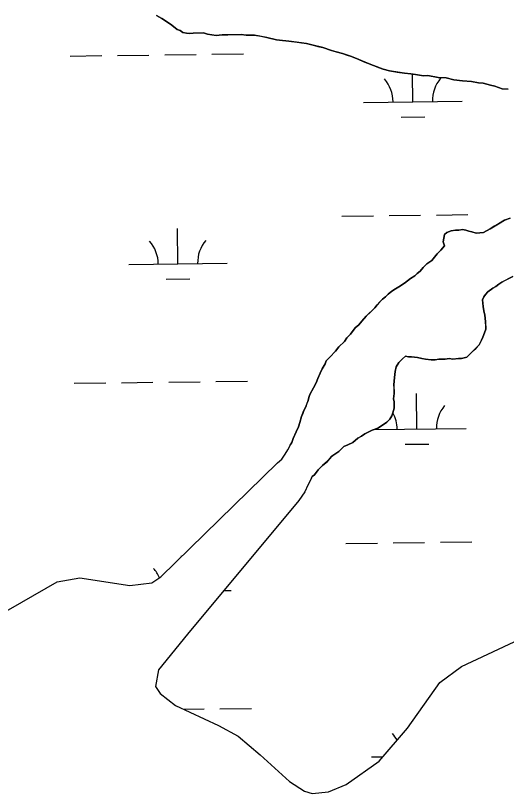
# Model space of a CAD drawing. Extents: x 3704301 to 3742427, y 506229 to 532009.
# Drawn here: x 3737148 to 3737647, y 528296 to 529086 of the extents above; entities that cross this region are included whole.
import ezdxf

# ---------------------------------------------------------------- set-up
doc = ezdxf.new("R2010")
doc.units = 0
doc.layers.add('V-TOPO-SHOR', color=7, linetype='Continuous')
doc.layers.add('V-WETL-SWMP', color=7, linetype='Continuous')

msp = doc.modelspace()

# ---------------------------------------------------------------- linework, layer by layer
at = {"layer": 'V-TOPO-SHOR'}
for p, q in [((3737424.63, 528644.92), (3737427.9, 528650.98)), ((3737418.49, 528635.61), (3737422.18, 528640.57)), ((3737422.18, 528640.57), (3737424.63, 528644.92)), ((3737295.89, 528516.05), (3737414.18, 528631.87)), ((3737414.18, 528631.87), (3737418.49, 528635.61)), ((3737448.74, 528616.26), (3737445.22, 528609.15)), ((3737445.22, 528609.15), (3737442.17, 528602.33)), ((3737442.17, 528602.33), (3737436.02, 528593.64)), ((3737436.02, 528593.64), (3737322.91, 528457.78)), ((3737190.54, 528510.98), (3737213.64, 528514.93)), ((3737213.64, 528514.93), (3737264.41, 528507.19)), ((3737286.7, 528509.9), (3737295.89, 528516.05)), ((3737114.72, 528467.27), (3737190.54, 528510.98)), ((3737264.41, 528507.19), (3737286.7, 528509.9)), ((3737322.91, 528457.78), (3737293.3, 528421.41)), ((3737601.15, 528424.84), (3737680.44, 528462.06)), ((3737579.08, 528408.64), (3737601.15, 528424.84)), ((3737293.3, 528421.41), (3737290.49, 528404.58)), ((3737546.12, 528362), (3737579.08, 528408.64)), ((3737290.49, 528404.58), (3737294.99, 528397.3)), ((3737294.99, 528397.3), (3737310.7, 528385.07)), ((3737310.7, 528385.07), (3737354.48, 528364.82)), ((3737354.48, 528364.82), (3737374.23, 528353.91)), ((3737517.4, 528328.57), (3737546.12, 528362)), ((3737374.23, 528353.91), (3737396.62, 528334.93)), ((3737396.62, 528334.93), (3737426.35, 528308.04)), ((3737483.89, 528304.96), (3737517.4, 528328.57)), ((3737426.35, 528308.04), (3737441.77, 528298.17)), ((3737441.77, 528298.17), (3737449.41, 528295.78)), ((3737466.17, 528297.27), (3737483.89, 528304.96)), ((3737449.41, 528295.78), (3737466.17, 528297.27))]:
    msp.add_line(p, q, dxfattribs=at)
for points in [[(3737291.28, 529086.5), (3737296.86, 529083.43), (3737302.45, 529079.75), (3737306.79, 529076.68), (3737312.38, 529072.38), (3737315.48, 529071.15), (3737317.96, 529069.31), (3737321.68, 529068.71), (3737324.77, 529068.11), (3737328.48, 529068.74), (3737335.29, 529068.78), (3737339, 529068.8), (3737343.33, 529067.58), (3737352, 529066.39), (3737358.18, 529067.04), (3737363.75, 529067.07), (3737372.41, 529067.11), (3737377.35, 529067.14), (3737382.3, 529066.54), (3737390.96, 529066.58), (3737397.16, 529065.38), (3737403.35, 529064.17), (3737413.25, 529061.75), (3737419.44, 529061.16), (3737425.63, 529060.57), (3737434.3, 529059.38), (3737438.63, 529058.78), (3737443.58, 529058.19), (3737450.39, 529056.37), (3737455.35, 529055.16), (3737460.3, 529053.95), (3737468.98, 529050.9), (3737473.93, 529049.69), (3737480.13, 529047.86), (3737483.84, 529046.64), (3737489.42, 529044.81), (3737496.86, 529041.76), (3737501.2, 529039.92), (3737505.54, 529038.09), (3737511.73, 529035.65), (3737516.69, 529033.82), (3737521.65, 529031.99), (3737527.84, 529030.16), (3737532.18, 529029.57), (3737535.89, 529028.96), (3737543.32, 529027.77), (3737549.51, 529027.18), (3737554.46, 529026.59), (3737562.5, 529025.39)], [(3737562.5, 529025.39), (3737566.83, 529025.41), (3737577.36, 529023.61), (3737585.4, 529023.03), (3737593.45, 529021.22), (3737602.12, 529020.02), (3737611.4, 529019.45), (3737618.21, 529018.25), (3737623.16, 529017.65), (3737630.59, 529015.84), (3737634.93, 529014.62), (3737642.36, 529012.18), (3737648.55, 529011.59)], [(3737650.45, 528880.47), (3737644.89, 528878.59), (3737638.72, 528874.85), (3737634.41, 528872.35), (3737630.09, 528869.86), (3737623.3, 528866.11), (3737619.6, 528865.48)], [(3737619.6, 528865.48), (3737615.89, 528865.46), (3737611.55, 528866.67), (3737608.45, 528867.28), (3737605.35, 528868.5), (3737602.26, 528869.1), (3737598.55, 528868.46), (3737594.84, 528868.44), (3737590.51, 528867.8), (3737586.19, 528865.93), (3737583.73, 528864.06), (3737582.53, 528856.63), (3737583.79, 528852.31), (3737580.1, 528847.96), (3737576.41, 528844.23), (3737570.87, 528837.4), (3737565.94, 528834.28), (3737562.25, 528830.55), (3737559.18, 528826.82), (3737556.09, 528824.33), (3737553.63, 528821.85), (3737549.32, 528819.35), (3737546.23, 528816.86), (3737543.16, 528814.37), (3737537.61, 528810.63), (3737533.91, 528808.76), (3737530.21, 528806.27), (3737526.51, 528803.16), (3737524.05, 528800.67), (3737520.97, 528798.18), (3737517.89, 528795.07), (3737515.43, 528792.58), (3737512.97, 528789.48), (3737508.67, 528785.13), (3737504.36, 528780.78), (3737500.05, 528775.81), (3737496.98, 528772.08), (3737493.28, 528768.97), (3737488.37, 528762.76), (3737484.67, 528759.03), (3737482.22, 528755.3), (3737476.68, 528749.71), (3737472.99, 528745.36), (3737467.46, 528739.15), (3737463.76, 528735.42), (3737462.54, 528732.32), (3737459.47, 528727.36), (3737457.64, 528723.02), (3737455.19, 528717.44), (3737453.36, 528713.1), (3737450.91, 528708.14), (3737447.23, 528701.32), (3737446.01, 528698.22), (3737445.41, 528695.12), (3737444.19, 528692.02), (3737442.97, 528688.92), (3737441.13, 528685.2), (3737439.91, 528682.11), (3737438.69, 528679.01), (3737436.86, 528672.81), (3737435.65, 528668.47), (3737433.2, 528663.51), (3737430.14, 528656.7), (3737428.92, 528652.36), (3737427.9, 528650.98)], [(3737448.74, 528616.26), (3737449.51, 528617.82), (3737451.97, 528619.69), (3737455.66, 528624.66), (3737459.97, 528629.01), (3737464.9, 528633.36), (3737469.2, 528638.34), (3737472.9, 528640.83), (3737476.6, 528643.32), (3737481.52, 528648.3), (3737485.84, 528650.17), (3737490.77, 528652.67), (3737495.7, 528657.03), (3737499.4, 528658.9), (3737503.1, 528661.39), (3737510.51, 528665.14), (3737516.06, 528667.02), (3737519.76, 528669.52), (3737525.31, 528673.26), (3737528.39, 528676.36), (3737530.23, 528679.47), (3737531.45, 528682.57), (3737532.66, 528687.52), (3737532.65, 528690.61), (3737532.63, 528693.71), (3737532, 528696.79), (3737532.58, 528702.36), (3737532.56, 528707.93), (3737532.54, 528711.02), (3737533.12, 528718.45), (3737533.71, 528724.64), (3737534.92, 528729.59), (3737537.38, 528733.93), (3737541.07, 528737.66), (3737544.15, 528740.15), (3737547.24, 528739.55), (3737550.33, 528739.57), (3737556.52, 528738.98), (3737560.86, 528737.76), (3737564.57, 528737.16), (3737570.14, 528736.57), (3737574.47, 528736.59), (3737578.18, 528737.23), (3737584.37, 528737.26), (3737588.69, 528737.9), (3737592.41, 528737.3), (3737597.97, 528737.95), (3737601.06, 528737.96), (3737606.62, 528739.23), (3737610.93, 528743.58), (3737613.39, 528746.07), (3737615.85, 528748.56), (3737618.93, 528751.66), (3737621.38, 528756.62), (3737622.6, 528759.72), (3737624.44, 528764.06), (3737625.66, 528767.78), (3737625.64, 528770.87), (3737625.62, 528775.2), (3737624.98, 528778.91), (3737624.96, 528782), (3737623.71, 528786.32), (3737623.06, 528790.65), (3737622.41, 528797.45), (3737623.63, 528800.55), (3737625.48, 528803.03), (3737627.94, 528805.52), (3737632.87, 528809.26), (3737635.95, 528811.13), (3737639.03, 528813.62), (3737642.12, 528815.49), (3737645.82, 528817.36), (3737653.22, 528821.11)]]:
    msp.add_lwpolyline(points, dxfattribs=at)
at = {"layer": 'V-WETL-SWMP'}
for p, q in [((3737296.86, 529083.43), (3737291.28, 529086.5)), ((3737302.45, 529079.75), (3737296.86, 529083.43)), ((3737306.79, 529076.68), (3737302.45, 529079.75)), ((3737312.38, 529072.38), (3737306.79, 529076.68)), ((3737315.48, 529071.15), (3737312.38, 529072.38)), ((3737317.96, 529069.31), (3737315.48, 529071.15)), ((3737321.68, 529068.71), (3737317.96, 529069.31)), ((3737324.77, 529068.11), (3737321.68, 529068.71)), ((3737328.48, 529068.74), (3737324.77, 529068.11)), ((3737339, 529068.8), (3737328.48, 529068.74)), ((3737343.33, 529067.58), (3737339, 529068.8)), ((3737352, 529066.39), (3737343.33, 529067.58)), ((3737358.18, 529067.04), (3737352, 529066.39)), ((3737377.35, 529067.14), (3737358.18, 529067.04)), ((3737382.3, 529066.54), (3737377.35, 529067.14)), ((3737390.96, 529066.58), (3737382.3, 529066.54)), ((3737403.35, 529064.17), (3737390.96, 529066.58)), ((3737413.25, 529061.75), (3737403.35, 529064.17)), ((3737425.63, 529060.57), (3737413.25, 529061.75)), ((3737438.63, 529058.78), (3737425.63, 529060.57)), ((3737443.58, 529058.19), (3737438.63, 529058.78)), ((3737450.39, 529056.37), (3737443.58, 529058.19)), ((3737460.3, 529053.95), (3737450.39, 529056.37)), ((3737468.98, 529050.9), (3737460.3, 529053.95)), ((3737473.93, 529049.68), (3737468.98, 529050.9)), ((3737480.13, 529047.86), (3737473.93, 529049.68)), ((3737203.7, 529045.38), (3737235.7, 529045.77)), ((3737251.7, 529045.97), (3737283.7, 529046.36)), ((3737299.7, 529046.55), (3737331.69, 529046.94)), ((3737347.69, 529047.14), (3737379.69, 529047.53)), ((3737489.42, 529044.81), (3737480.13, 529047.86)), ((3737496.86, 529041.76), (3737489.42, 529044.81)), ((3737505.54, 529038.09), (3737496.86, 529041.76)), ((3737511.73, 529035.65), (3737505.54, 529038.09)), ((3737521.65, 529031.99), (3737511.73, 529035.65)), ((3737527.84, 529030.16), (3737521.65, 529031.99)), ((3737532.18, 529029.57), (3737527.84, 529030.16)), ((3737543.32, 529027.77), (3737532.18, 529029.57)), ((3737549.51, 529027.18), (3737543.32, 529027.77)), ((3737554.46, 529026.59), (3737549.51, 529027.18)), ((3737551.61, 528998.88), (3737551.27, 529026.97)), ((3737562.5, 529025.39), (3737554.46, 529026.59)), ((3737566.83, 529025.41), (3737562.5, 529025.39)), ((3737577.36, 529023.61), (3737566.83, 529025.41)), ((3737585.4, 529023.03), (3737577.36, 529023.61)), ((3737593.45, 529021.22), (3737585.4, 529023.03)), ((3737602.12, 529020.02), (3737593.45, 529021.22)), ((3737611.4, 529019.45), (3737602.12, 529020.02)), ((3737618.21, 529018.25), (3737611.4, 529019.45)), ((3737623.16, 529017.65), (3737618.21, 529018.25)), ((3737630.59, 529015.84), (3737623.16, 529017.65)), ((3737634.93, 529014.62), (3737630.59, 529015.84)), ((3737642.36, 529012.18), (3737634.93, 529014.62)), ((3737648.55, 529011.6), (3737642.36, 529012.18)), ((3737501.62, 528998.27), (3737601.61, 528999.5)), ((3737539.8, 528983.31), (3737563.8, 528983.6)), ((3737479.62, 528882.56), (3737511.62, 528882.96)), ((3737527.62, 528883.15), (3737559.62, 528883.54)), ((3737575.61, 528883.74), (3737607.61, 528884.13)), ((3737638.72, 528874.85), (3737644.89, 528878.59)), ((3737644.89, 528878.59), (3737650.45, 528880.48)), ((3737313.14, 528834.1), (3737312.7, 528870.09)), ((3737586.19, 528865.93), (3737590.51, 528867.8)), ((3737590.51, 528867.8), (3737594.84, 528868.44)), ((3737594.84, 528868.44), (3737598.55, 528868.46)), ((3737598.55, 528868.46), (3737602.26, 528869.1)), ((3737602.26, 528869.1), (3737605.35, 528868.5)), ((3737605.35, 528868.5), (3737608.45, 528867.28)), ((3737608.45, 528867.28), (3737611.55, 528866.67)), ((3737623.3, 528866.11), (3737630.09, 528869.86)), ((3737630.09, 528869.86), (3737638.72, 528874.85)), ((3737582.53, 528856.63), (3737583.73, 528864.06)), ((3737583.73, 528864.06), (3737586.19, 528865.93)), ((3737611.55, 528866.67), (3737615.89, 528865.46)), ((3737615.89, 528865.46), (3737619.6, 528865.48)), ((3737619.6, 528865.48), (3737623.3, 528866.11)), ((3737580.1, 528847.96), (3737583.79, 528852.31)), ((3737583.79, 528852.31), (3737582.53, 528856.63)), ((3737570.87, 528837.4), (3737576.41, 528844.23)), ((3737576.41, 528844.23), (3737580.1, 528847.96)), ((3737565.94, 528834.28), (3737570.87, 528837.4)), ((3737263.14, 528833.49), (3737363.13, 528834.71)), ((3737559.17, 528826.82), (3737562.25, 528830.55)), ((3737562.25, 528830.55), (3737565.94, 528834.28)), ((3737549.32, 528819.35), (3737553.63, 528821.85)), ((3737553.63, 528821.85), (3737556.09, 528824.33)), ((3737556.09, 528824.33), (3737559.17, 528826.82)), ((3737653.22, 528821.11), (3737642.12, 528815.49)), ((3737301.33, 528818.52), (3737325.33, 528818.81)), ((3737537.61, 528810.63), (3737543.16, 528814.37)), ((3737543.16, 528814.37), (3737549.32, 528819.35)), ((3737639.03, 528813.62), (3737635.95, 528811.13)), ((3737642.12, 528815.49), (3737639.03, 528813.62)), ((3737526.51, 528803.15), (3737530.21, 528806.27)), ((3737530.21, 528806.27), (3737533.91, 528808.76)), ((3737533.91, 528808.76), (3737537.61, 528810.63)), ((3737627.94, 528805.52), (3737625.48, 528803.03)), ((3737632.87, 528809.26), (3737627.94, 528805.52)), ((3737635.95, 528811.13), (3737632.87, 528809.26)), ((3737515.43, 528792.58), (3737520.97, 528798.18)), ((3737520.97, 528798.18), (3737524.05, 528800.67)), ((3737524.05, 528800.67), (3737526.51, 528803.15)), ((3737623.63, 528800.55), (3737622.41, 528797.45)), ((3737622.41, 528797.45), (3737623.07, 528790.65)), ((3737625.48, 528803.03), (3737623.63, 528800.55)), ((3737504.36, 528780.78), (3737512.97, 528789.48)), ((3737512.97, 528789.48), (3737515.43, 528792.58)), ((3737623.07, 528790.65), (3737623.71, 528786.33)), ((3737500.05, 528775.81), (3737504.36, 528780.78)), ((3737623.71, 528786.33), (3737624.96, 528782)), ((3737624.96, 528782), (3737624.98, 528778.91)), ((3737496.98, 528772.08), (3737500.05, 528775.81)), ((3737624.98, 528778.91), (3737625.62, 528775.2)), ((3737625.62, 528775.2), (3737625.66, 528767.78)), ((3737488.37, 528762.76), (3737493.28, 528768.97)), ((3737493.28, 528768.97), (3737496.98, 528772.08)), ((3737625.66, 528767.78), (3737624.44, 528764.06)), ((3737482.22, 528755.3), (3737484.67, 528759.03)), ((3737484.67, 528759.03), (3737488.37, 528762.76)), ((3737621.38, 528756.62), (3737618.93, 528751.66)), ((3737622.6, 528759.72), (3737621.38, 528756.62)), ((3737624.44, 528764.06), (3737622.6, 528759.72)), ((3737472.99, 528745.36), (3737476.68, 528749.71)), ((3737476.68, 528749.71), (3737482.22, 528755.3)), ((3737618.93, 528751.66), (3737606.62, 528739.23)), ((3737467.46, 528739.15), (3737472.99, 528745.36)), ((3737462.54, 528732.32), (3737463.76, 528735.42)), ((3737463.76, 528735.42), (3737467.46, 528739.15)), ((3737537.38, 528733.93), (3737534.92, 528729.59)), ((3737541.07, 528737.66), (3737537.38, 528733.93)), ((3737544.15, 528740.15), (3737541.07, 528737.66)), ((3737547.24, 528739.55), (3737544.15, 528740.15)), ((3737550.34, 528739.57), (3737547.24, 528739.55)), ((3737556.52, 528738.98), (3737550.34, 528739.57)), ((3737560.86, 528737.76), (3737556.52, 528738.98)), ((3737564.57, 528737.16), (3737560.86, 528737.76)), ((3737570.14, 528736.57), (3737564.57, 528737.16)), ((3737574.47, 528736.59), (3737570.14, 528736.57)), ((3737578.18, 528737.23), (3737574.47, 528736.59)), ((3737584.37, 528737.26), (3737578.18, 528737.23)), ((3737588.69, 528737.9), (3737584.37, 528737.26)), ((3737592.41, 528737.3), (3737588.69, 528737.9)), ((3737597.97, 528737.95), (3737592.41, 528737.3)), ((3737601.06, 528737.96), (3737597.97, 528737.95)), ((3737606.62, 528739.23), (3737601.06, 528737.96)), ((3737457.64, 528723.02), (3737459.47, 528727.36)), ((3737459.47, 528727.36), (3737462.54, 528732.32)), ((3737534.92, 528729.59), (3737533.71, 528724.64)), ((3737453.36, 528713.1), (3737455.19, 528717.44)), ((3737455.19, 528717.44), (3737457.64, 528723.02)), ((3737533.12, 528718.45), (3737532.54, 528711.02)), ((3737533.71, 528724.64), (3737533.12, 528718.45)), ((3737207.77, 528712.73), (3737239.77, 528713.12)), ((3737255.77, 528713.32), (3737287.76, 528713.71)), ((3737303.76, 528713.9), (3737335.76, 528714.29)), ((3737351.76, 528714.49), (3737383.76, 528714.88)), ((3737450.91, 528708.14), (3737453.36, 528713.1)), ((3737532.54, 528711.02), (3737532.59, 528702.36)), ((3737446.01, 528698.22), (3737447.23, 528701.32)), ((3737447.23, 528701.32), (3737450.91, 528708.14)), ((3737532.59, 528702.36), (3737532, 528696.79)), ((3737555.68, 528666.23), (3737555.24, 528702.23)), ((3737442.97, 528688.92), (3737445.41, 528695.12)), ((3737445.41, 528695.12), (3737446.01, 528698.22)), ((3737532, 528696.79), (3737532.63, 528693.71)), ((3737532.63, 528693.71), (3737532.66, 528687.52)), ((3737438.69, 528679.01), (3737441.13, 528685.2)), ((3737441.13, 528685.2), (3737442.97, 528688.92)), ((3737532.66, 528687.52), (3737531.45, 528682.57)), ((3737436.86, 528672.81), (3737438.69, 528679.01)), ((3737530.23, 528679.47), (3737528.39, 528676.36)), ((3737531.45, 528682.57), (3737530.23, 528679.47)), ((3737435.65, 528668.48), (3737436.86, 528672.81)), ((3737525.31, 528673.26), (3737516.06, 528667.03)), ((3737528.39, 528676.36), (3737525.31, 528673.26)), ((3737430.14, 528656.7), (3737433.2, 528663.52)), ((3737433.2, 528663.52), (3737435.65, 528668.48)), ((3737510.51, 528665.14), (3737503.1, 528661.39)), ((3737516.06, 528667.03), (3737510.51, 528665.14)), ((3737512.16, 528665.7), (3737605.67, 528666.85)), ((3737428.92, 528652.36), (3737430.14, 528656.7)), ((3737495.7, 528657.03), (3737490.78, 528652.67)), ((3737499.4, 528658.9), (3737495.7, 528657.03)), ((3737503.1, 528661.39), (3737499.4, 528658.9)), ((3737424.63, 528644.92), (3737427.08, 528649.88)), ((3737427.08, 528649.88), (3737428.92, 528652.36)), ((3737481.52, 528648.3), (3737476.6, 528643.32)), ((3737485.84, 528650.17), (3737481.52, 528648.3)), ((3737490.78, 528652.67), (3737485.84, 528650.17)), ((3737543.87, 528650.66), (3737567.87, 528650.95)), ((3737418.49, 528635.61), (3737422.18, 528640.57)), ((3737422.18, 528640.57), (3737424.63, 528644.92)), ((3737469.2, 528638.34), (3737464.9, 528633.37)), ((3737476.6, 528643.32), (3737469.2, 528638.34)), ((3737295.89, 528516.05), (3737414.18, 528631.87)), ((3737414.18, 528631.87), (3737418.49, 528635.61)), ((3737464.9, 528633.37), (3737459.97, 528629.01)), ((3737455.66, 528624.66), (3737451.97, 528619.69)), ((3737459.97, 528629.01), (3737455.66, 528624.66)), ((3737449.51, 528617.83), (3737445.22, 528609.15)), ((3737451.97, 528619.69), (3737449.51, 528617.83)), ((3737445.22, 528609.15), (3737442.17, 528602.33)), ((3737442.17, 528602.33), (3737436.02, 528593.64)), ((3737436.02, 528593.64), (3737322.91, 528457.78)), ((3737531.68, 528550.5), (3737563.68, 528550.89)), ((3737579.68, 528551.09), (3737611.68, 528551.48)), ((3737483.69, 528549.91), (3737515.68, 528550.31)), ((3737316.77, 528536.49), (3737316.76, 528537.44)), ((3737190.54, 528510.98), (3737213.64, 528514.93)), ((3737213.64, 528514.93), (3737264.41, 528507.19)), ((3737286.7, 528509.9), (3737295.89, 528516.05)), ((3737114.72, 528467.27), (3737190.54, 528510.98)), ((3737264.41, 528507.19), (3737286.7, 528509.9)), ((3737359.7, 528501.97), (3737367.2, 528502.06)), ((3737322.91, 528457.78), (3737293.3, 528421.41)), ((3737601.15, 528424.84), (3737680.44, 528462.06)), ((3737579.08, 528408.64), (3737601.15, 528424.84)), ((3737293.3, 528421.41), (3737290.49, 528404.58)), ((3737546.12, 528362), (3737579.08, 528408.64)), ((3737290.49, 528404.58), (3737294.99, 528397.3)), ((3737294.99, 528397.3), (3737310.7, 528385.07)), ((3737310.7, 528385.07), (3737354.48, 528364.82)), ((3737318.66, 528381.38), (3737339.82, 528381.64)), ((3737355.82, 528381.84), (3737387.82, 528382.23)), ((3737354.48, 528364.82), (3737374.23, 528353.91)), ((3737517.4, 528328.57), (3737546.12, 528362)), ((3737374.23, 528353.91), (3737396.62, 528334.93)), ((3737396.62, 528334.93), (3737426.35, 528308.04)), ((3737509.75, 528332.97), (3737521.3, 528333.11)), ((3737483.89, 528304.96), (3737517.4, 528328.57)), ((3737426.35, 528308.04), (3737441.77, 528298.17)), ((3737441.77, 528298.17), (3737449.41, 528295.78)), ((3737466.17, 528297.27), (3737483.89, 528304.96)), ((3737449.41, 528295.78), (3737466.17, 528297.27))]:
    msp.add_line(p, q, dxfattribs=at)
for centre, start, end in [((3737496.37, 528998.68), 359.9282, 41.47186), ((3737606.85, 529000.03), 139.9282, 181.47186), ((3737257.89, 528833.9), 359.9282, 41.47186), ((3737368.37, 528835.25), 139.9282, 181.47186), ((3737610.91, 528667.38), 139.9282, 181.47186), ((3737500.43, 528666.03), 359.9282, 28.24298), ((3737261.96, 528501.25), 23.04207, 41.47186), ((3737504.5, 528333.38), 27.8305, 41.47186)]:
    msp.add_arc(centre, 35.25, start, end, dxfattribs=at)

doc.saveas('drawing.dxf')
